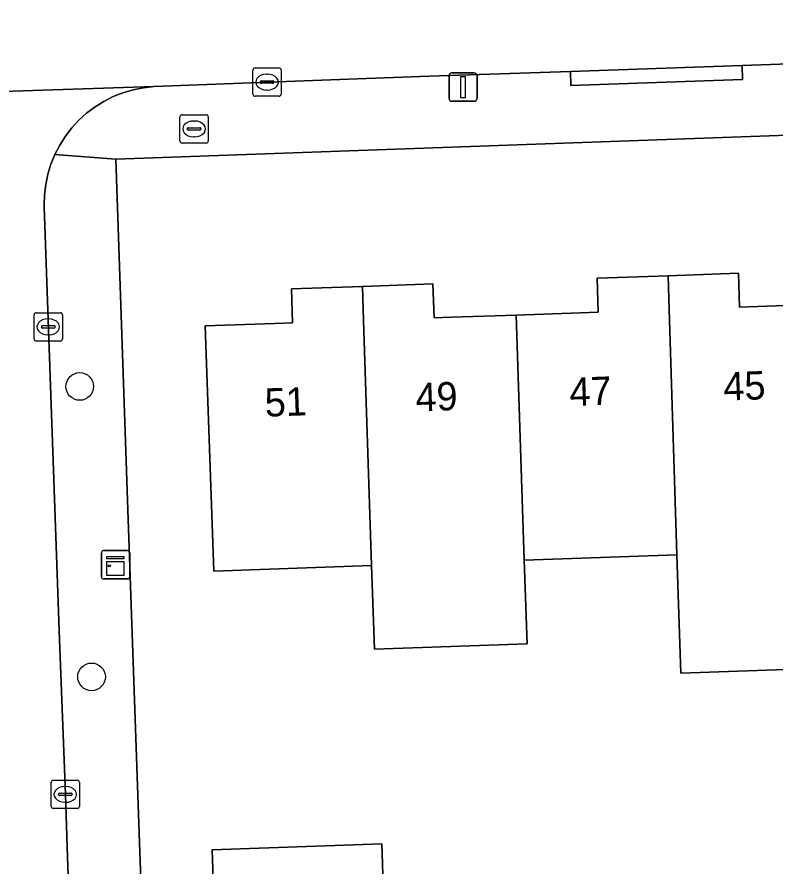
# Model space of a CAD drawing. Extents: x 161084 to 161928, y 385354 to 386522.
# Drawn here: x 161638.26 to 161665.05, y 386448.94 to 386478.97 of the extents above; entities that cross this region are included whole.
import ezdxf

# ---------------------------------------------------------------- set-up
doc = ezdxf.new("R2010")
doc.units = 0
for name, color, linetype in [('IMGEO_Boom', 7, 'Continuous'), ('IMGEO_Brandkraan', 7, 'Continuous'), ('IMGEO_Erf', 7, 'Continuous'), ('IMGEO_Kast', 7, 'Continuous'), ('IMGEO_Kolk', 7, 'Continuous'), ('IMGEO_Lichtmast', 7, 'Continuous'), ('IMGEO_Muur', 7, 'Continuous'), ('IMGEO_Pand', 7, 'Continuous'), ('IMGEO_Pand_nummerreeks', 7, 'Continuous'), ('IMGEO_Rijbaan_lokaal_open', 7, 'Continuous'), ('IMGEO_Voetpad_open', 7, 'Continuous')]:
    doc.layers.add(name, color=color, linetype=linetype)

msp = doc.modelspace()

# ---------------------------------------------------------------- linework, layer by layer
at = {"layer": 'IMGEO_Boom'}
for centre in [(161640.48, 386465.917), (161640.896, 386455.656)]:
    msp.add_circle(centre, 0.489, dxfattribs=at)
at = {"layer": 'IMGEO_Brandkraan'}
for p, q in [((161644.096, 386475.516), (161644.948, 386475.516)), ((161644.021, 386474.59), (161644.021, 386475.442)), ((161644.509, 386475.296), (161644.534, 386475.296)), ((161645.022, 386475.442), (161645.022, 386474.59)), ((161644.28, 386475.01), (161644.28, 386475.022)), ((161644.718, 386474.973), (161644.32, 386474.973)), ((161644.323, 386475.059), (161644.721, 386475.059)), ((161644.764, 386475.022), (161644.764, 386475.01)), ((161644.532, 386474.736), (161644.507, 386474.736)), ((161644.948, 386474.516), (161644.096, 386474.516))]:
    msp.add_line(p, q, dxfattribs=at)
for points in [[(161644.096, 386475.516), (161644.948, 386475.516)], [(161644.021, 386474.59), (161644.021, 386475.442)], [(161645.022, 386475.442), (161645.022, 386474.59)], [(161644.948, 386474.516), (161644.096, 386474.516)]]:
    msp.add_lwpolyline(points, dxfattribs=at)
for centre, radius, start, end in [((161644.098, 386475.44), 0.0765, 91.552, 178.448), ((161644.098, 386475.44), 0.0765, 91.552, 178.448), ((161644.946, 386475.44), 0.0765, 1.552, 88.448), ((161644.946, 386475.44), 0.0765, 1.552, 88.448), ((161644.32, 386475.019), 0.0403, 85.8775, 175.7526), ((161644.317, 386475.009), 0.0366, 178.938, 274.7102), ((161644.721, 386475.016), 0.043, 264.8664, 352.4533), ((161644.725, 386475.021), 0.0386, 1.7309, 96.639), ((161644.098, 386474.592), 0.0765, 181.552, 268.448), ((161644.098, 386474.592), 0.0765, 181.552, 268.448), ((161644.946, 386474.592), 0.0765, 271.552, 358.448), ((161644.946, 386474.592), 0.0765, 271.552, 358.448)]:
    msp.add_arc(centre, radius, start, end, dxfattribs=at)
for centre, major_axis, ratio, start_param, end_param in [((161644.508, 386475.016), (-0.387, 0.002), 0.722429, 4.712389, 7.853982), ((161644.533, 386475.016), (-0.39, 0.002), 0.717154, 1.570796, 4.712389)]:
    msp.add_ellipse(centre, major_axis=major_axis, ratio=ratio, start_param=start_param, end_param=end_param, dxfattribs=at)
at = {"layer": 'IMGEO_Erf'}
for points in [[(161688.263, 386475.605), (161641.753, 386473.951), (161642.175, 386461.552), (161642.607, 386449.46), (161642.758, 386445.354), (161645.296, 386445.454), (161645.153, 386449.549), (161651.15, 386449.759), (161651.213, 386447.961), (161653.412, 386448.038), (161653.493, 386445.74), (161660.099, 386446.082), (161660.04, 386448.304), (161661.938, 386448.354), (161664.239, 386448.416), (161664.298, 386446.195), (161662.456, 386446.146), (161662.503, 386444.665), (161667.374, 386444.796)], [(161667.099, 386455.973), (161661.722, 386455.785), (161661.576, 386459.965), (161656.184, 386459.776), (161656.287, 386456.824), (161650.892, 386456.635), (161650.789, 386459.587), (161645.216, 386459.392), (161644.912, 386468.055), (161647.371, 386468.142), (161648.002, 386468.164), (161647.963, 386469.364), (161650.466, 386469.452), (161652.96, 386469.539), (161652.999, 386468.339), (161653.625, 386468.361), (161655.898, 386468.441), (161658.163, 386468.52), (161658.797, 386468.543), (161658.76, 386469.743), (161661.268, 386469.831), (161663.757, 386469.918), (161663.795, 386468.718), (161664.439, 386468.74), (161666.698, 386468.819)]]:
    msp.add_lwpolyline(points, dxfattribs=at)
at = {"layer": 'IMGEO_Kast'}
for p, q in [((161641.244, 386459.191), (161641.244, 386460.032)), ((161641.244, 386460.032), (161641.244, 386459.191)), ((161641.319, 386460.116), (161642.16, 386460.116)), ((161642.16, 386460.116), (161641.319, 386460.116)), ((161642.244, 386460.041), (161642.244, 386459.2)), ((161642.244, 386459.2), (161642.244, 386460.041)), ((161642.169, 386459.116), (161641.328, 386459.116)), ((161641.328, 386459.116), (161642.169, 386459.116))]:
    msp.add_line(p, q, dxfattribs=at)
for points in [[(161641.439, 386459.906), (161642.039, 386459.906), (161642.039, 386459.821), (161641.439, 386459.821), (161641.439, 386459.906)], [(161641.439, 386459.731), (161642.039, 386459.731), (161642.039, 386459.242), (161641.439, 386459.242), (161641.439, 386459.731)]]:
    msp.add_lwpolyline(points, dxfattribs=at)
msp.add_circle((161641.523, 386459.58), 0.0377, dxfattribs=at)
for centre, start, end in [((161641.322, 386460.038), 92.4484, 184.2845), ((161641.322, 386460.038), 92.4484, 184.2845), ((161642.166, 386460.038), 2.4484, 94.2845), ((161642.166, 386460.038), 2.4484, 94.2845), ((161641.322, 386459.194), 182.4484, 274.2845), ((161641.322, 386459.194), 182.4484, 274.2845), ((161642.166, 386459.194), 272.4484, 4.2845), ((161642.166, 386459.194), 272.4484, 4.2845)]:
    msp.add_arc(centre, 0.0779, start, end, dxfattribs=at)
at = {"layer": 'IMGEO_Kolk'}
for p, q in [((161646.598, 386476.245), (161646.598, 386477.097)), ((161646.673, 386477.171), (161647.525, 386477.171)), ((161647.599, 386477.097), (161647.599, 386476.245)), ((161646.857, 386476.665), (161646.857, 386476.677)), ((161646.9, 386476.714), (161647.298, 386476.714)), ((161647.086, 386476.951), (161647.111, 386476.951)), ((161647.341, 386476.677), (161647.341, 386476.665)), ((161647.295, 386476.628), (161646.897, 386476.628)), ((161647.109, 386476.391), (161647.084, 386476.391)), ((161647.525, 386476.171), (161646.673, 386476.171)), ((161638.867, 386467.597), (161638.867, 386468.449)), ((161638.942, 386468.523), (161639.794, 386468.523)), ((161639.355, 386468.303), (161639.38, 386468.303)), ((161639.868, 386468.449), (161639.868, 386467.597)), ((161639.126, 386468.017), (161639.126, 386468.029)), ((161639.564, 386467.98), (161639.166, 386467.98)), ((161639.169, 386468.066), (161639.567, 386468.066)), ((161639.61, 386468.029), (161639.61, 386468.017)), ((161639.378, 386467.743), (161639.353, 386467.743)), ((161639.794, 386467.523), (161638.942, 386467.523)), ((161639.468, 386451.079), (161639.468, 386451.931)), ((161639.543, 386452.005), (161640.395, 386452.005)), ((161639.956, 386451.785), (161639.981, 386451.785)), ((161640.469, 386451.931), (161640.469, 386451.079)), ((161639.727, 386451.499), (161639.727, 386451.511)), ((161640.165, 386451.462), (161639.767, 386451.462)), ((161639.77, 386451.548), (161640.168, 386451.548)), ((161640.211, 386451.511), (161640.211, 386451.499)), ((161639.979, 386451.225), (161639.954, 386451.225)), ((161640.395, 386451.005), (161639.543, 386451.005))]:
    msp.add_line(p, q, dxfattribs=at)
for points in [[(161646.598, 386476.245), (161646.598, 386477.097)], [(161646.673, 386477.171), (161647.525, 386477.171)], [(161647.599, 386477.097), (161647.599, 386476.245)], [(161647.525, 386476.171), (161646.673, 386476.171)], [(161638.867, 386467.597), (161638.867, 386468.449)], [(161638.942, 386468.523), (161639.794, 386468.523)], [(161639.868, 386468.449), (161639.868, 386467.597)], [(161639.794, 386467.523), (161638.942, 386467.523)], [(161639.468, 386451.079), (161639.468, 386451.931)], [(161639.543, 386452.005), (161640.395, 386452.005)], [(161640.469, 386451.931), (161640.469, 386451.079)], [(161640.395, 386451.005), (161639.543, 386451.005)]]:
    msp.add_lwpolyline(points, dxfattribs=at)
for centre, radius, start, end in [((161646.675, 386477.095), 0.0765, 91.552, 178.448), ((161646.675, 386477.095), 0.0765, 91.552, 178.448), ((161647.523, 386477.095), 0.0765, 1.552, 88.448), ((161647.523, 386477.095), 0.0765, 1.552, 88.448), ((161646.897, 386476.674), 0.0403, 85.8775, 175.7526), ((161646.894, 386476.664), 0.0366, 178.938, 274.7102), ((161647.298, 386476.671), 0.043, 264.8664, 352.4533), ((161647.302, 386476.676), 0.0386, 1.7309, 96.639), ((161646.675, 386476.247), 0.0765, 181.552, 268.448), ((161646.675, 386476.247), 0.0765, 181.552, 268.448), ((161647.523, 386476.247), 0.0765, 271.552, 358.448), ((161647.523, 386476.247), 0.0765, 271.552, 358.448), ((161638.944, 386468.447), 0.0765, 91.552, 178.448), ((161638.944, 386468.447), 0.0765, 91.552, 178.448), ((161639.792, 386468.447), 0.0765, 1.552, 88.448), ((161639.792, 386468.447), 0.0765, 1.552, 88.448), ((161639.166, 386468.026), 0.0403, 85.8775, 175.7526), ((161639.163, 386468.016), 0.0366, 178.938, 274.7102), ((161639.567, 386468.023), 0.043, 264.8664, 352.4533), ((161639.571, 386468.028), 0.0386, 1.7309, 96.639), ((161638.944, 386467.599), 0.0765, 181.552, 268.448), ((161638.944, 386467.599), 0.0765, 181.552, 268.448), ((161639.792, 386467.599), 0.0765, 271.552, 358.448), ((161639.792, 386467.599), 0.0765, 271.552, 358.448), ((161639.545, 386451.929), 0.0765, 91.552, 178.448), ((161639.545, 386451.929), 0.0765, 91.552, 178.448), ((161640.393, 386451.929), 0.0765, 1.552, 88.448), ((161640.393, 386451.929), 0.0765, 1.552, 88.448), ((161639.767, 386451.508), 0.0403, 85.8775, 175.7526), ((161639.764, 386451.498), 0.0366, 178.938, 274.7102), ((161640.168, 386451.505), 0.043, 264.8664, 352.4533), ((161640.172, 386451.51), 0.0386, 1.7309, 96.639), ((161639.545, 386451.081), 0.0765, 181.552, 268.448), ((161639.545, 386451.081), 0.0765, 181.552, 268.448), ((161640.393, 386451.081), 0.0765, 271.552, 358.448), ((161640.393, 386451.081), 0.0765, 271.552, 358.448)]:
    msp.add_arc(centre, radius, start, end, dxfattribs=at)
for centre, major_axis, ratio, start_param, end_param in [((161647.085, 386476.671), (-0.387, 0.002), 0.722429, 4.712389, 7.853982), ((161647.11, 386476.671), (-0.39, 0.002), 0.717154, 1.570796, 4.712389), ((161639.354, 386468.023), (-0.387, 0.002), 0.722429, 4.712389, 7.853982), ((161639.379, 386468.023), (-0.39, 0.002), 0.717154, 1.570796, 4.712389), ((161639.955, 386451.505), (-0.387, 0.002), 0.722429, 4.712389, 7.853982), ((161639.98, 386451.505), (-0.39, 0.002), 0.717154, 1.570796, 4.712389)]:
    msp.add_ellipse(centre, major_axis=major_axis, ratio=ratio, start_param=start_param, end_param=end_param, dxfattribs=at)
at = {"layer": 'IMGEO_Lichtmast'}
for p, q in [((161653.629, 386476.995), (161654.419, 386476.995)), ((161654.419, 386476.995), (161653.629, 386476.995)), ((161653.529, 386476.095), (161653.529, 386476.895)), ((161653.529, 386476.895), (161653.529, 386476.095)), ((161654.519, 386476.895), (161654.519, 386476.095)), ((161654.519, 386476.095), (161654.519, 386476.895)), ((161654.419, 386475.995), (161653.629, 386475.995)), ((161653.629, 386475.995), (161654.419, 386475.995))]:
    msp.add_line(p, q, dxfattribs=at)
msp.add_lwpolyline([(161653.949, 386476.87), (161654.099, 386476.87), (161654.099, 386476.12), (161653.949, 386476.12), (161653.949, 386476.87)], dxfattribs=at)
for centre, start, end in [((161653.629, 386476.895), 90, 180), ((161653.629, 386476.895), 90, 180), ((161654.419, 386476.895), 0, 90), ((161654.419, 386476.895), 360, 90), ((161653.629, 386476.095), 180, 270), ((161653.629, 386476.095), 180, 270), ((161654.419, 386476.095), 270, 0), ((161654.419, 386476.095), 270, 0)]:
    msp.add_arc(centre, 0.1, start, end, dxfattribs=at)
at = {"layer": 'IMGEO_Muur'}
msp.add_lwpolyline([(161642.607, 386449.46), (161642.175, 386461.552)], dxfattribs=at)
at = {"layer": 'IMGEO_Pand'}
for points in [[(161661.268, 386469.831), (161658.76, 386469.743), (161658.797, 386468.543), (161658.163, 386468.52), (161655.898, 386468.441), (161656.184, 386459.776), (161661.576, 386459.965), (161661.306, 386468.63)], [(161666.698, 386468.819), (161664.439, 386468.74), (161663.795, 386468.718), (161663.757, 386469.918), (161661.268, 386469.831), (161661.306, 386468.63), (161661.576, 386459.965), (161661.722, 386455.785), (161667.099, 386455.973)], [(161650.466, 386469.452), (161647.963, 386469.364), (161648.002, 386468.164), (161647.371, 386468.142), (161644.912, 386468.055), (161645.216, 386459.392), (161650.789, 386459.587), (161650.505, 386468.252)], [(161655.898, 386468.441), (161653.625, 386468.361), (161652.999, 386468.339), (161652.96, 386469.539), (161650.466, 386469.452), (161650.505, 386468.252), (161650.789, 386459.587), (161650.892, 386456.635), (161656.287, 386456.824), (161656.184, 386459.776)], [(161651.213, 386447.961), (161651.15, 386449.759), (161645.153, 386449.549), (161645.296, 386445.454), (161651.245, 386445.662)]]:
    msp.add_lwpolyline(points, close=True, dxfattribs=at)
at = {"layer": 'IMGEO_Rijbaan_lokaal_open'}
for points in [[(161608.876, 386475.337), (161614.932, 386475.557), (161629.956, 386476.083), (161630.26, 386476.094), (161643.094, 386476.513), (161649.036, 386476.744), (161652.823, 386476.881), (161657.82, 386477.051), (161663.887, 386477.262), (161667.88, 386477.398), (161671.673, 386477.531), (161672.12, 386477.558), (161675.901, 386477.674), (161677.915, 386477.746), (161681.696, 386477.88), (161682.97, 386477.922), (161686.747, 386478.062), (161691.911, 386478.237), (161697.997, 386478.451), (161701.776, 386478.586), (161705.568, 386478.721), (161706.026, 386478.736), (161709.799, 386478.886), (161713.452, 386478.971)], [(161640.189, 386445.485), (161640.051, 386449.291), (161639.971, 386451.501), (161639.768, 386456.963), (161639.221, 386472.259), (161639.22, 386472.318), (161639.231, 386472.688), (161639.275, 386473.056), (161639.352, 386473.418), (161639.461, 386473.772), (161639.601, 386474.115), (161639.771, 386474.444), (161639.97, 386474.757), (161640.196, 386475.05), (161640.447, 386475.323), (161640.722, 386475.571), (161641.018, 386475.794), (161641.332, 386475.99), (161641.663, 386476.157), (161642.007, 386476.294), (161642.363, 386476.399), (161642.726, 386476.472), (161643.094, 386476.513), (161630.26, 386476.094)]]:
    msp.add_lwpolyline(points, dxfattribs=at)
at = {"layer": 'IMGEO_Voetpad_open'}
for points in [[(161667.88, 386477.398), (161663.887, 386477.262), (161663.904, 386476.763), (161657.837, 386476.552), (161657.82, 386477.051), (161652.823, 386476.881), (161649.036, 386476.744), (161643.094, 386476.513), (161642.726, 386476.472), (161642.363, 386476.399), (161642.007, 386476.294), (161641.663, 386476.157), (161641.332, 386475.99), (161641.018, 386475.794), (161640.722, 386475.571), (161640.447, 386475.323), (161640.196, 386475.05), (161639.97, 386474.757), (161639.771, 386474.444), (161639.601, 386474.115), (161641.753, 386473.951), (161688.263, 386475.605)], [(161643.913, 386414.021), (161642.807, 386444.027), (161642.758, 386445.354), (161642.607, 386449.46), (161642.175, 386461.552), (161641.753, 386473.951), (161639.601, 386474.115), (161639.461, 386473.772), (161639.352, 386473.418), (161639.275, 386473.056), (161639.231, 386472.688), (161639.22, 386472.318), (161639.221, 386472.259), (161639.768, 386456.963), (161639.971, 386451.501), (161640.051, 386449.291), (161640.189, 386445.485), (161640.377, 386440.284), (161640.465, 386437.848), (161640.484, 386437.312), (161640.684, 386431.778), (161641.119, 386419.754), (161641.624, 386419.773), (161641.77, 386415.991)]]:
    msp.add_lwpolyline(points, dxfattribs=at)
msp.add_lwpolyline([(161657.82, 386477.051), (161657.837, 386476.552), (161663.904, 386476.763), (161663.887, 386477.262)], close=True, dxfattribs=at)

# ---------------------------------------------------------------- texts
at = {"layer": 'IMGEO_Pand_nummerreeks'}
for s, p in [('45', (161663.24, 386465.415)), ('47', (161657.8, 386465.224)), ('51', (161647.033, 386464.847)), ('49', (161652.36, 386465.034))]:
    msp.add_text(s, height=1, rotation=2.0054, dxfattribs=at).set_placement(p)

doc.saveas('drawing.dxf')
